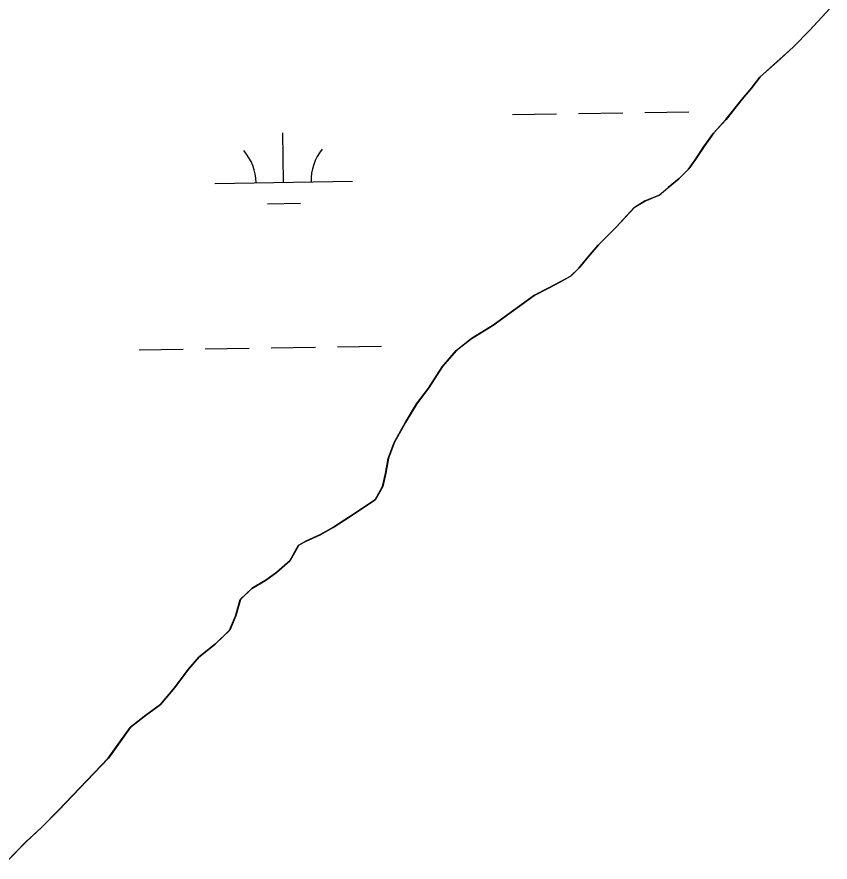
# Model space of a CAD drawing. Extents: x 3855477 to 3893699, y 299188 to 325115.
# Drawn here: x 3882289 to 3882879, y 309082 to 309696 of the extents above; entities that cross this region are included whole.
import ezdxf

# ---------------------------------------------------------------- set-up
doc = ezdxf.new("R2010")
doc.units = 0
doc.layers.add('V-TOPO-SHOR', color=7, linetype='Continuous')
doc.layers.add('V-WETL-SWMP', color=7, linetype='Continuous')

msp = doc.modelspace()

# ---------------------------------------------------------------- linework, layer by layer
at = {"layer": 'V-TOPO-SHOR'}
msp.add_lwpolyline([(3882280.97, 309082.26), (3882295.35, 309096.89), (3882306.96, 309107.71), (3882318.78, 309119.67), (3882355.24, 309157.7), (3882363.58, 309169.54), (3882371.12, 309180.04), (3882382.3, 309188.73), (3882392.88, 309196.47), (3882403.35, 309208.85), (3882413.27, 309222.21), (3882420.97, 309231.16), (3882432.94, 309240.61), (3882443.18, 309250.68), (3882447.62, 309261.04), (3882451.12, 309272.97), (3882459.59, 309281.13), (3882469.36, 309286.95), (3882477.39, 309292.61), (3882487.02, 309301.14), (3882493.42, 309312.43), (3882498.5, 309315.24), (3882509.03, 309320.08), (3882518.6, 309325.32), (3882530.93, 309333.41), (3882548.94, 309345.47), (3882554.33, 309355.04), (3882556.64, 309364.67), (3882558.57, 309375.46), (3882562.84, 309387.18), (3882570.84, 309401.35), (3882579.01, 309415.13), (3882587.73, 309426.57), (3882597.68, 309442.06), (3882607.95, 309453.87), (3882618.74, 309462.37), (3882634.58, 309472.14), (3882664.57, 309493.84), (3882674.92, 309499.26), (3882683.11, 309503.57), (3882690.93, 309507.87), (3882697.03, 309513.76), (3882703.75, 309521.95), (3882711.06, 309530.52), (3882723.86, 309543.25), (3882737.08, 309557.71), (3882744.91, 309562.4), (3882755.23, 309566.66), (3882761.52, 309572.16), (3882769.56, 309578.59), (3882776.46, 309585.62), (3882781.42, 309592.49), (3882787.59, 309602.05), (3882794.73, 309611.79), (3882803.61, 309621.68), (3882815.29, 309636.36), (3882822, 309644.36), (3882828.34, 309652.57), (3882840.73, 309663.56), (3882852.52, 309674.37), (3882864.35, 309686.53), (3882879.14, 309702.51)], dxfattribs=at)
at = {"layer": 'V-WETL-SWMP'}
for p, q in [((3882648.78, 309625.27), (3882680.78, 309625.79)), ((3882696.78, 309626.05), (3882728.77, 309626.57)), ((3882744.77, 309626.83), (3882776.77, 309627.35)), ((3882482.5, 309576.12), (3882481.91, 309612.12)), ((3882432.51, 309575.31), (3882532.49, 309576.94)), ((3882470.75, 309560.5), (3882494.75, 309560.89)), ((3882377.62, 309454.33), (3882409.62, 309454.85)), ((3882425.62, 309455.11), (3882457.61, 309455.63)), ((3882473.61, 309455.89), (3882505.61, 309456.41)), ((3882521.61, 309456.67), (3882553.6, 309457.19))]:
    msp.add_line(p, q, dxfattribs=at)
msp.add_lwpolyline([(3882879.39, 309702.69), (3882864.59, 309686.71), (3882852.77, 309674.54), (3882840.97, 309663.73), (3882828.59, 309652.74), (3882822.25, 309644.54), (3882815.53, 309636.54), (3882803.85, 309621.86), (3882794.97, 309611.96), (3882787.83, 309602.23), (3882781.67, 309592.67), (3882776.71, 309585.8), (3882769.81, 309578.77), (3882761.76, 309572.33), (3882755.48, 309566.84), (3882745.15, 309562.58), (3882737.33, 309557.88), (3882724.11, 309543.42), (3882711.31, 309530.7), (3882704, 309522.13), (3882697.27, 309513.93), (3882691.17, 309508.05), (3882683.36, 309503.74), (3882675.16, 309499.44), (3882664.81, 309494.02), (3882634.83, 309472.32), (3882618.98, 309462.55), (3882608.2, 309454.04), (3882597.93, 309442.24), (3882587.98, 309426.75), (3882579.26, 309415.3), (3882571.08, 309401.53), (3882563.09, 309387.36), (3882558.81, 309375.64), (3882556.88, 309364.85), (3882554.58, 309355.22), (3882549.18, 309345.64), (3882531.17, 309333.59), (3882518.84, 309325.5), (3882509.27, 309320.26), (3882498.74, 309315.42), (3882493.66, 309312.61), (3882487.27, 309301.32), (3882477.64, 309292.79), (3882469.6, 309287.13), (3882459.83, 309281.31), (3882451.37, 309273.15), (3882447.86, 309261.22), (3882443.42, 309250.86), (3882433.18, 309240.79), (3882421.21, 309231.34), (3882413.51, 309222.39), (3882403.6, 309209.03), (3882393.12, 309196.65), (3882382.54, 309188.91), (3882371.36, 309180.21), (3882363.82, 309169.71), (3882355.48, 309157.87), (3882319.02, 309119.85), (3882307.2, 309107.88), (3882295.59, 309097.07), (3882281.21, 309082.44)], dxfattribs=at)
for centre, start, end in [((3882537.73, 309577.5), 140.16154, 181.7052), ((3882427.26, 309575.7), 0.16154, 41.7052)]:
    msp.add_arc(centre, 35.25, start, end, dxfattribs=at)

doc.saveas('drawing.dxf')
